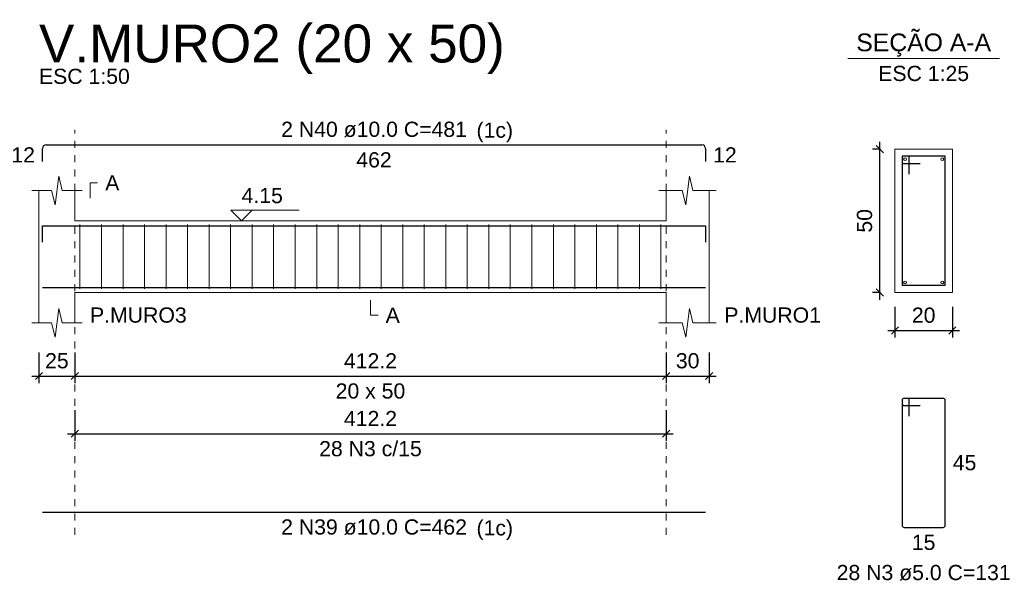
# Model space of a CAD drawing. Header units: millimetres. Extents: x 10 to 1250, y -62 to 528.
# Tile 816 of 909: x 748 to 762, y 157 to 165. Entities that reach past the tile are written whole.
import ezdxf

# ---------------------------------------------------------------- set-up
doc = ezdxf.new("R2010")
doc.units = ezdxf.units.MM
doc.header["$LTSCALE"] = 0.05
doc.linetypes.add('DOT', pattern=[6.35, 0, -6.35])
for name, color, linetype, lineweight in [('Descrição da armadura', 7, 'Continuous', 5), ('DT-Arm complementar', 5, 'Continuous', 5), ('DT-Barras na forma', 2, 'Continuous', 30), ('DT-Barras no corte', 5, 'Continuous', 5), ('DT-Barras rebatidas', 2, 'Continuous', 30), ('DT-Cotas', 9, 'Continuous', 5), ('DT-Forma', 5, 'Continuous', 5), ('DT-Pontilhado', 9, 'DOT', 5), ('DT-Textos', 7, 'Continuous', 5), ('DT-Título', 3, 'Continuous', 20), ('Textos armaduras', 7, 'Continuous', 5)]:
    doc.layers.add(name, color=color, linetype=linetype, lineweight=lineweight)
doc.styles.add('Arial', font='arial.ttf')
doc.styles.get("Standard").update_dxf_attribs({"font": 'arial.ttf'})
doc.dimstyles.new('UM_25.000000', dxfattribs={"dimtxt": 0.18, "dimasz": 0.1, "dimexe": 0.1, "dimexo": 0.2, "dimgap": 0, "dimtad": 1, "dimtih": 1, "dimtoh": 1, "dimdec": 1, "dimlfac": 25, "dimzin": 0, "dimdsep": 46, "dimtxsty": 'Standard', "dimcen": 0.09, "dimdle": 0.1, "dimadec": 1, "dimazin": 2, "dimtfac": 1, "dimtdec": 4, "dimtofl": 0, "dimtmove": 0, "dimatfit": 3, "dimfxl": 1, "dimtolj": 1, "dimarcsym": 0})
doc.dimstyles.new('UM_50.000000', dxfattribs={"dimtxt": 0.18, "dimasz": 0.1, "dimexe": 0.1, "dimexo": 0.2, "dimgap": 0.1, "dimtad": 1, "dimdec": 1, "dimlfac": 50, "dimzin": 0, "dimdsep": 46, "dimtxsty": 'Standard', "dimblk": 'OBLIQUE', "dimcen": 0.09, "dimdle": 0.1, "dimadec": 1, "dimazin": 2, "dimtfac": 1, "dimtdec": 1, "dimtofl": 0, "dimtmove": 0, "dimatfit": 3, "dimldrblk": 'OBLIQUE', "dimfxl": 1, "dimtolj": 1, "dimarcsym": 1})

# ---------------------------------------------------------------- blocks, each defined once
blk = doc.blocks.new('_Oblique')
at = {"color": 0, "linetype": 'ByBlock', "lineweight": -2}
blk.add_line((-0.5, -0.5), (0.5, 0.5), dxfattribs=at)
blk = doc.blocks.new('*D2202')
at = {"layer": 'Defpoints', "color": 0, "transparency": 16777216}
for p in [(748.12, 160.234), (748.62, 160.234), (748.62, 159.704)]:
    blk.add_point(p, dxfattribs=at)
at = {"layer": 'DT-Cotas', "color": 0, "lineweight": -2, "transparency": 16777216}
for p, q in [((748.12, 160.034), (748.12, 159.604)), ((748.62, 160.034), (748.62, 159.604)), ((748.02, 159.704), (748.72, 159.704))]:
    blk.add_line(p, q, dxfattribs=at)
at = {"layer": 'DT-Cotas', "color": 0, "lineweight": -2, "transparency": 16777216, "xscale": 0.1, "yscale": 0.1, "zscale": 0.1, "rotation": 180}
blk.add_blockref('_Oblique', (748.12, 159.704), dxfattribs=at)
at = {"layer": 'DT-Cotas', "color": 0, "lineweight": -2, "transparency": 16777216, "xscale": 0.1, "yscale": 0.1, "zscale": 0.1}
blk.add_blockref('_Oblique', (748.62, 159.704), dxfattribs=at)
at = {"layer": 'DT-Cotas', "transparency": 16777216, "insert": (748.37, 159.916), "char_height": 0.2118, "attachment_point": 5, "rotation": 0.0057, "style": 'Arial'}
blk.add_mtext('\\A1;25', dxfattribs=at)
blk = doc.blocks.new('*D2203')
at = {"layer": 'Defpoints', "color": 0, "transparency": 16777216}
for p in [(748.62, 160.234), (756.864, 160.234), (756.864, 159.704)]:
    blk.add_point(p, dxfattribs=at)
at = {"layer": 'DT-Cotas', "color": 0, "lineweight": -2, "transparency": 16777216}
for p, q in [((748.62, 160.034), (748.62, 159.604)), ((756.864, 160.034), (756.864, 159.604)), ((748.52, 159.704), (756.964, 159.704))]:
    blk.add_line(p, q, dxfattribs=at)
at = {"layer": 'DT-Cotas', "color": 0, "lineweight": -2, "transparency": 16777216, "xscale": 0.1, "yscale": 0.1, "zscale": 0.1, "rotation": 180}
blk.add_blockref('_Oblique', (748.62, 159.704), dxfattribs=at)
at = {"layer": 'DT-Cotas', "color": 0, "lineweight": -2, "transparency": 16777216, "xscale": 0.1, "yscale": 0.1, "zscale": 0.1}
blk.add_blockref('_Oblique', (756.864, 159.704), dxfattribs=at)
at = {"layer": 'DT-Cotas', "transparency": 16777216, "insert": (752.742, 159.916), "char_height": 0.2118, "attachment_point": 5, "rotation": 0.0057, "style": 'Arial'}
blk.add_mtext('\\A1;412.2', dxfattribs=at)
blk = doc.blocks.new('*D2204')
at = {"layer": 'Defpoints', "color": 0, "transparency": 16777216}
for p in [(756.864, 160.234), (757.464, 160.234), (757.464, 159.704)]:
    blk.add_point(p, dxfattribs=at)
at = {"layer": 'DT-Cotas', "color": 0, "lineweight": -2, "transparency": 16777216}
for p, q in [((756.864, 160.034), (756.864, 159.604)), ((757.464, 160.034), (757.464, 159.604)), ((756.764, 159.704), (757.564, 159.704))]:
    blk.add_line(p, q, dxfattribs=at)
at = {"layer": 'DT-Cotas', "color": 0, "lineweight": -2, "transparency": 16777216, "xscale": 0.1, "yscale": 0.1, "zscale": 0.1, "rotation": 180}
blk.add_blockref('_Oblique', (756.864, 159.704), dxfattribs=at)
at = {"layer": 'DT-Cotas', "color": 0, "lineweight": -2, "transparency": 16777216, "xscale": 0.1, "yscale": 0.1, "zscale": 0.1}
blk.add_blockref('_Oblique', (757.464, 159.704), dxfattribs=at)
at = {"layer": 'DT-Cotas', "transparency": 16777216, "insert": (757.164, 159.916), "char_height": 0.2118, "attachment_point": 5, "rotation": 0.0057, "style": 'Arial'}
blk.add_mtext('\\A1;30', dxfattribs=at)
blk = doc.blocks.new('*D2205')
at = {"layer": 'Defpoints', "color": 0, "transparency": 16777216}
for p in [(748.62, 159.429), (756.864, 159.429), (756.864, 158.9)]:
    blk.add_point(p, dxfattribs=at)
at = {"layer": 'DT-Cotas', "color": 0, "lineweight": -2, "transparency": 16777216}
for p, q in [((748.62, 159.229), (748.62, 158.8)), ((756.864, 159.229), (756.864, 158.8)), ((748.52, 158.9), (756.964, 158.9))]:
    blk.add_line(p, q, dxfattribs=at)
at = {"layer": 'DT-Cotas', "color": 0, "lineweight": -2, "transparency": 16777216, "xscale": 0.1, "yscale": 0.1, "zscale": 0.1, "rotation": 180}
blk.add_blockref('_Oblique', (748.62, 158.9), dxfattribs=at)
at = {"layer": 'DT-Cotas', "color": 0, "lineweight": -2, "transparency": 16777216, "xscale": 0.1, "yscale": 0.1, "zscale": 0.1}
blk.add_blockref('_Oblique', (756.864, 158.9), dxfattribs=at)
at = {"layer": 'DT-Cotas', "transparency": 16777216, "insert": (752.742, 159.111), "char_height": 0.2118, "attachment_point": 5, "rotation": 0.0057, "style": 'Arial'}
blk.add_mtext('\\A1;412.2', dxfattribs=at)
blk = doc.blocks.new('*D2206')
at = {"layer": 'Defpoints', "color": 0, "transparency": 16777216}
for p in [(759.843, 162.869), (760.055, 162.869), (760.055, 160.869)]:
    blk.add_point(p, dxfattribs=at)
at = {"layer": 'DT-Cotas', "color": 0, "lineweight": -2, "transparency": 16777216}
for p, q in [((759.843, 160.769), (759.843, 162.969)), ((759.855, 162.869), (759.743, 162.869)), ((759.855, 160.869), (759.743, 160.869))]:
    blk.add_line(p, q, dxfattribs=at)
at = {"layer": 'DT-Cotas', "color": 0, "lineweight": -2, "transparency": 16777216, "xscale": 0.1, "yscale": 0.1, "zscale": 0.1}
for p, rotation in [((759.843, 162.869), 90), ((759.843, 160.869), 270)]:
    blk.add_blockref('_Oblique', p, dxfattribs=dict(at, rotation=rotation))
at = {"layer": 'DT-Cotas', "transparency": 16777216, "insert": (759.631, 161.869), "char_height": 0.2118, "attachment_point": 5, "rotation": 90, "style": 'Arial'}
blk.add_mtext('\\A1;50', dxfattribs=at)
blk = doc.blocks.new('*D2207')
at = {"layer": 'Defpoints', "color": 0, "transparency": 16777216}
for p in [(760.055, 160.869), (760.855, 160.869), (760.855, 160.34)]:
    blk.add_point(p, dxfattribs=at)
at = {"layer": 'DT-Cotas', "color": 0, "lineweight": -2, "transparency": 16777216}
for p, q in [((760.055, 160.669), (760.055, 160.24)), ((760.855, 160.669), (760.855, 160.24)), ((759.955, 160.34), (760.955, 160.34))]:
    blk.add_line(p, q, dxfattribs=at)
at = {"layer": 'DT-Cotas', "color": 0, "lineweight": -2, "transparency": 16777216, "xscale": 0.1, "yscale": 0.1, "zscale": 0.1, "rotation": 180}
blk.add_blockref('_Oblique', (760.055, 160.34), dxfattribs=at)
at = {"layer": 'DT-Cotas', "color": 0, "lineweight": -2, "transparency": 16777216, "xscale": 0.1, "yscale": 0.1, "zscale": 0.1}
blk.add_blockref('_Oblique', (760.855, 160.34), dxfattribs=at)
at = {"layer": 'DT-Cotas', "transparency": 16777216, "insert": (760.455, 160.552), "char_height": 0.2118, "attachment_point": 5, "rotation": 0.0057, "style": 'Arial'}
blk.add_mtext('\\A1;20', dxfattribs=at)

msp = doc.modelspace()

# ---------------------------------------------------------------- linework, layer by layer
at = {"layer": 'DT-Arm complementar'}
for p, q in [((748.692, 160.9194), (748.692, 161.8194)), ((748.992, 160.9194), (748.992, 161.8194)), ((749.292, 160.9194), (749.292, 161.8194)), ((749.592, 160.9194), (749.592, 161.8194)), ((749.892, 160.9194), (749.892, 161.8194)), ((750.192, 160.9194), (750.192, 161.8194)), ((750.492, 160.9194), (750.492, 161.8194)), ((750.792, 160.9194), (750.792, 161.8194)), ((751.092, 160.9194), (751.092, 161.8194)), ((751.392, 160.9194), (751.392, 161.8194)), ((751.692, 160.9194), (751.692, 161.8194)), ((751.992, 160.9194), (751.992, 161.8194)), ((752.292, 160.9194), (752.292, 161.8194)), ((752.592, 160.9194), (752.592, 161.8194)), ((752.892, 160.9194), (752.892, 161.8194)), ((753.192, 160.9194), (753.192, 161.8194)), ((753.492, 160.9194), (753.492, 161.8194)), ((753.792, 160.9194), (753.792, 161.8194)), ((754.092, 160.9194), (754.092, 161.8194)), ((754.392, 160.9194), (754.392, 161.8194)), ((754.692, 160.9194), (754.692, 161.8194)), ((754.992, 160.9194), (754.992, 161.8194)), ((755.292, 160.9194), (755.292, 161.8194)), ((755.592, 160.9194), (755.592, 161.8194)), ((755.892, 160.9194), (755.892, 161.8194)), ((756.192, 160.9194), (756.192, 161.8194)), ((756.492, 160.9194), (756.492, 161.8194)), ((756.792, 160.9194), (756.792, 161.8194))]:
    msp.add_line(p, q, dxfattribs=at)
at = {"layer": 'DT-Barras na forma'}
for p, q in [((760.2549, 162.7694), (760.1549, 162.7694)), ((760.1549, 162.7694), (760.1549, 160.9694)), ((760.7549, 162.7694), (760.1549, 162.7694)), ((760.1549, 162.7694), (760.1549, 162.6694)), ((760.2549, 162.5194), (760.2549, 162.7694)), ((760.7549, 160.9694), (760.7549, 162.7694)), ((760.1549, 162.6694), (760.4049, 162.6694)), ((760.1549, 160.9694), (760.7549, 160.9694))]:
    msp.add_line(p, q, dxfattribs=at)
for points in [[(748.1704, 161.5694), (748.1704, 161.7994), (757.4136, 161.7994), (757.4136, 161.5694)], [(748.1704, 160.9394), (757.4136, 160.9394)]]:
    msp.add_lwpolyline(points, dxfattribs=at)
at = {"layer": 'DT-Barras no corte'}
for centre in [(760.1949, 162.7294), (760.7149, 162.7294), (760.1949, 161.0094), (760.7149, 161.0094)]:
    msp.add_circle(centre, 0.02, dxfattribs=at)
at = {"layer": 'DT-Barras rebatidas'}
for p, q in [((748.1704, 162.699), (748.1704, 162.879)), ((748.2204, 162.929), (757.3636, 162.929)), ((757.4136, 162.879), (757.4136, 162.699)), ((760.2249, 159.3927), (760.1849, 159.3927)), ((760.7249, 159.3927), (760.1849, 159.3927)), ((760.1549, 159.3627), (760.1549, 157.6227)), ((760.1549, 159.3627), (760.1549, 159.3227)), ((760.1849, 159.2927), (760.4049, 159.2927)), ((760.2549, 159.1427), (760.2549, 159.3627)), ((760.7549, 157.6227), (760.7549, 159.3627)), ((748.1704, 157.8047), (757.4136, 157.8047)), ((760.1849, 157.5927), (760.7249, 157.5927))]:
    msp.add_line(p, q, dxfattribs=at)
for centre, radius, start, end in [((748.2204, 162.879), 0.05, 90, 180), ((757.3636, 162.879), 0.05, 0, 90), ((760.1849, 159.3627), 0.03, 90, 180), ((760.1849, 159.3627), 0.03, 90, 180), ((760.2249, 159.3627), 0.03, 0, 90), ((760.7249, 159.3627), 0.03, 0, 90), ((760.1849, 159.3227), 0.03, 180, 270), ((760.1849, 157.6227), 0.03, 180, 270), ((760.7249, 157.6227), 0.03, 270, 0)]:
    msp.add_arc(centre, radius, start, end, dxfattribs=at)
at = {"layer": 'DT-Forma'}
for p, q in [((760.8549, 162.8694), (760.0549, 162.8694)), ((760.0549, 162.8694), (760.0549, 162.8694)), ((760.0549, 162.8694), (760.0549, 160.8694)), ((760.8549, 160.8694), (760.8549, 162.8694)), ((760.8549, 162.8694), (760.8549, 162.8694)), ((748.3454, 162.093), (748.3954, 162.493)), ((748.3954, 162.493), (748.4454, 162.293)), ((757.1386, 162.093), (757.1886, 162.493)), ((757.1886, 162.493), (757.2386, 162.293)), ((748.0204, 162.293), (748.2954, 162.293)), ((748.1204, 161.8694), (748.1204, 162.293)), ((748.2954, 162.293), (748.3454, 162.093)), ((748.4454, 162.293), (748.7204, 162.293)), ((748.6204, 162.293), (748.6204, 161.8694)), ((756.7636, 162.293), (757.0886, 162.293)), ((756.8636, 161.8694), (756.8636, 162.293)), ((757.0886, 162.293), (757.1386, 162.093)), ((757.2386, 162.293), (757.5636, 162.293)), ((757.4636, 162.293), (757.4636, 161.8694)), ((748.6204, 161.8694), (756.8636, 161.8694)), ((748.1204, 160.8694), (748.1204, 160.4458)), ((748.6204, 160.4458), (748.6204, 160.8694)), ((748.6204, 160.8694), (756.8636, 160.8694)), ((756.8636, 160.8694), (756.8636, 160.4458)), ((757.4636, 160.4458), (757.4636, 160.8694)), ((760.0549, 160.8694), (760.8549, 160.8694)), ((760.0549, 160.8694), (760.0549, 160.8694)), ((760.8549, 160.8694), (760.8549, 160.8694)), ((748.3454, 160.2458), (748.3954, 160.6458)), ((748.3954, 160.6458), (748.4454, 160.4458)), ((757.1386, 160.2458), (757.1886, 160.6458)), ((757.1886, 160.6458), (757.2386, 160.4458)), ((748.0204, 160.4458), (748.2954, 160.4458)), ((748.2954, 160.4458), (748.3454, 160.2458)), ((748.4454, 160.4458), (748.7204, 160.4458)), ((756.7636, 160.4458), (757.0886, 160.4458)), ((757.0886, 160.4458), (757.1386, 160.2458)), ((757.2386, 160.4458), (757.5636, 160.4458))]:
    msp.add_line(p, q, dxfattribs=at)
at = {"layer": 'DT-Forma', "linetype": 'Continuous'}
for p, q in [((748.1204, 160.8694), (748.1204, 161.8694)), ((757.4636, 161.8694), (757.4636, 160.8694))]:
    msp.add_line(p, q, dxfattribs=at)
at = {"layer": 'DT-Pontilhado', "ltscale": 0.2}
for p, q in [((748.6204, 157.487), (748.6204, 163.1408)), ((756.8636, 157.487), (756.8636, 163.1408))]:
    msp.add_line(p, q, dxfattribs=at)
at = {"layer": 'DT-Textos'}
msp.add_line((759.3959, 164.1343), (761.5139, 164.1343), dxfattribs=at)
for points in [[(748.8322, 162.1871), (748.8322, 162.3989), (748.9381, 162.3989)], [(751.0934, 162.0176), (750.9451, 161.8694), (750.7969, 162.0176), (751.75, 162.0176)], [(752.742, 160.7635), (752.742, 160.5517), (752.8479, 160.5517)]]:
    msp.add_lwpolyline(points, dxfattribs=at)

# ---------------------------------------------------------------- texts
at = {"layer": 'Descrição da armadura', "linetype": 'Continuous', "char_height": 0.2118, "attachment_point": 8, "line_spacing_factor": 0.798, "style": 'Arial'}
for s, insert, width in [('2 N40 ø10.0 C=481', (752.792, 163.0349), 5.194653), ('28 N3 c/15', (752.742, 158.5819), 2.869342), ('2 N39 ø10.0 C=462', (752.792, 157.487), 5.194653), ('28 N3 ø5.0 C=131', (760.4549, 156.8514), 4.8647)]:
    msp.add_mtext(s, dxfattribs=dict(at, insert=insert, width=width))
at = {"layer": 'DT-Textos', "line_spacing_factor": 0.798, "style": 'Arial'}
for s, insert, char_height, width, attachment_point in [('SEÇÃO A-A', (760.4553, 164.159), 0.2471, 4.254532, 8), ('ESC 1:50', (748.1204, 163.7762), 0.2118, 2.507973, 7), ('ESC 1:25', (760.4549, 163.8166), 0.2118, 2.507973, 8), ('(1c)', (754.2203, 162.965), 0.2118, 1.009083, 7), ('A', (749.044, 162.293), 0.2118, 0.390816, 7), ('4.15', (750.9451, 162.1129), 0.2118, 1.140404, 7), ('P.MURO3', (748.8322, 160.4458), 0.2118, 2.669621, 7), ('A', (752.9538, 160.4458), 0.2118, 0.390816, 7), ('P.MURO1', (757.6754, 160.4458), 0.2118, 2.669621, 7), ('20 x 50', (752.742, 159.3868), 0.2118, 1.922035, 8), ('(1c)', (754.2203, 157.417), 0.2118, 1.009083, 7)]:
    msp.add_mtext(s, dxfattribs=dict(at, insert=insert, char_height=char_height, width=width, attachment_point=attachment_point))
at = {"layer": 'DT-Título', "insert": (748.1203, 163.919), "char_height": 0.5295, "width": 13.719177, "attachment_point": 7, "line_spacing_factor": 0.798, "style": 'Arial'}
msp.add_mtext('V.MURO2 (20 x 50)', dxfattribs=at)
at = {"layer": 'Textos armaduras', "linetype": 'Continuous', "char_height": 0.2118, "attachment_point": 7, "line_spacing_factor": 0.798, "style": 'Arial'}
for s, insert, width in [('12', (747.7346, 162.6831), 0.659905), ('12', (757.5195, 162.6831), 0.659905), ('462', (752.5446, 162.6113), 0.989858), ('45', (760.8608, 158.3868), 0.659905), ('15', (760.2899, 157.275), 0.659905)]:
    msp.add_mtext(s, dxfattribs=dict(at, insert=insert, width=width))

# ---------------------------------------------------------------- dimensions: what is measured, and where the dimension line sits
at = {"layer": 'DT-Cotas'}
dim = msp.add_linear_dim(base=(759.8431, 162.8694), p1=(760.0549, 160.8694), p2=(760.0549, 162.8694), angle=90, dimstyle='UM_25.000000', override={"dimtxt": 0.2118, "dimasz": 0.1, "dimexe": 0.1, "dimexo": 0.2, "dimtad": 1, "dimtih": 0, "dimtoh": 0, "dimdec": 1, "dimlfac": 25, "dimzin": 8, "dimtxsty": 'Arial', "dimblk": 'Oblique', "dimblk1": 'Oblique', "dimblk2": 'Oblique', "dimsah": 1, "dimdle": 0.1, "dimse1": 0, "dimse2": 0, "dimclrt": 256, "dimadec": 1, "dimazin": 3, "dimtmove": 2, "dimldrblk": 'Oblique'}, dxfattribs=at)
dim.commit()
dim.dimension.update_dxf_attribs({"geometry": '*D2206', "text_midpoint": (759.6313, 161.8694), "dimtype": 160, "text_rotation": 90})
for base, p1, p2, dimstyle, override, picture, middle in [((760.8549, 160.3399), (760.0549, 160.8694), (760.8549, 160.8694), 'UM_25.000000', {"dimtxt": 0.2118, "dimasz": 0.1, "dimexe": 0.1, "dimexo": 0.2, "dimtad": 1, "dimtih": 0, "dimtoh": 0, "dimdec": 1, "dimlfac": 25, "dimzin": 8, "dimtxsty": 'Arial', "dimblk": 'Oblique', "dimblk1": 'Oblique', "dimblk2": 'Oblique', "dimsah": 1, "dimdle": 0.1, "dimse1": 0, "dimse2": 0, "dimclrt": 256, "dimadec": 1, "dimazin": 3, "dimtmove": 2, "dimldrblk": 'Oblique'}, '*D2207', (760.4549, 160.5517)), ((748.6204, 159.7045), (748.1204, 160.234), (748.6204, 160.234), 'UM_50.000000', {"dimtxt": 0.2118, "dimasz": 0.1, "dimexe": 0.1, "dimexo": 0.2, "dimtad": 1, "dimtih": 0, "dimtoh": 0, "dimdec": 1, "dimlfac": 50, "dimzin": 8, "dimtxsty": 'Arial', "dimblk": 'Oblique', "dimblk1": 'Oblique', "dimblk2": 'Oblique', "dimsah": 1, "dimdle": 0.1, "dimse1": 0, "dimse2": 0, "dimclrt": 256, "dimadec": 1, "dimazin": 3, "dimtmove": 2, "dimldrblk": 'Oblique'}, '*D2202', (748.3704, 159.9163)), ((756.8636, 159.7045), (748.6204, 160.234), (756.8636, 160.234), 'UM_50.000000', {"dimtxt": 0.2118, "dimasz": 0.1, "dimexe": 0.1, "dimexo": 0.2, "dimtad": 1, "dimtih": 0, "dimtoh": 0, "dimdec": 1, "dimlfac": 50, "dimzin": 8, "dimtxsty": 'Arial', "dimblk": 'Oblique', "dimblk1": 'Oblique', "dimblk2": 'Oblique', "dimsah": 1, "dimdle": 0.1, "dimse1": 0, "dimse2": 0, "dimclrt": 256, "dimadec": 1, "dimazin": 3, "dimtmove": 2, "dimldrblk": 'Oblique'}, '*D2203', (752.742, 159.9163)), ((757.4636, 159.7045), (756.8636, 160.234), (757.4636, 160.234), 'UM_50.000000', {"dimtxt": 0.2118, "dimasz": 0.1, "dimexe": 0.1, "dimexo": 0.2, "dimtad": 1, "dimtih": 0, "dimtoh": 0, "dimdec": 1, "dimlfac": 50, "dimzin": 8, "dimtxsty": 'Arial', "dimblk": 'Oblique', "dimblk1": 'Oblique', "dimblk2": 'Oblique', "dimsah": 1, "dimdle": 0.1, "dimse1": 0, "dimse2": 0, "dimclrt": 256, "dimadec": 1, "dimazin": 3, "dimtmove": 2, "dimldrblk": 'Oblique'}, '*D2204', (757.1636, 159.9163)), ((756.8636, 158.8996), (748.6204, 159.4291), (756.8636, 159.4291), 'UM_50.000000', {"dimtxt": 0.2118, "dimasz": 0.1, "dimexe": 0.1, "dimexo": 0.2, "dimtad": 1, "dimtih": 0, "dimtoh": 0, "dimdec": 1, "dimlfac": 50, "dimzin": 8, "dimtxsty": 'Arial', "dimblk": 'Oblique', "dimblk1": 'Oblique', "dimblk2": 'Oblique', "dimsah": 1, "dimdle": 0.1, "dimse1": 0, "dimse2": 0, "dimclrt": 256, "dimadec": 1, "dimazin": 3, "dimtmove": 2, "dimldrblk": 'Oblique'}, '*D2205', (752.742, 159.1114))]:
    dim = msp.add_linear_dim(base=base, p1=p1, p2=p2, dimstyle=dimstyle, override=override, dxfattribs=at)
    dim.commit()
    dim.dimension.update_dxf_attribs({"geometry": picture, "text_midpoint": middle, "dimtype": 160, "text_rotation": 0.00573})

doc.saveas('drawing.dxf')
